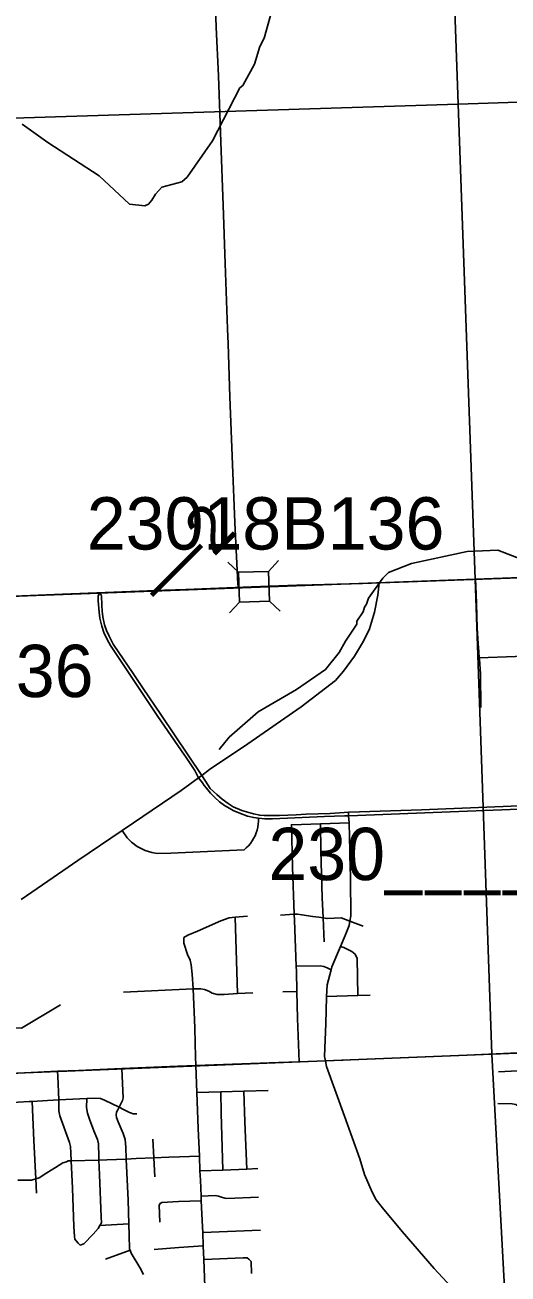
# Model space of a CAD drawing. Extents: x 128.7 to 185.5, y -21.4 to 12.6.
# Drawn here: x 169.207 to 170.223, y -6.884 to -4.257 of the extents above; entities that cross this region are included whole.
import ezdxf

# ---------------------------------------------------------------- set-up
doc = ezdxf.new("R2010")
doc.units = 0
for name, color, linetype in [('tdCoCityStreetMajor', 7, 'Continuous'), ('tdCoCityStreetMinor', 7, 'Continuous'), ('tdCoHydroRiver', 7, 'Continuous'), ('tdCoPriCL', 7, 'Continuous'), ('tdCoPrimary', 7, 'Continuous'), ('tdCoPriNonDiv', 7, 'Continuous'), ('tdCoPriNonDivCL', 7, 'Continuous'), ('tdCoSectLine', 7, 'Continuous'), ('tdCoStrucNonDivPri', 7, 'Continuous'), ('tdCoStrucPriMaintName', 7, 'Continuous'), ('tdStHwyPriRefPost1', 7, 'Continuous')]:
    doc.layers.add(name, color=color, linetype=linetype)

msp = doc.modelspace()

# ---------------------------------------------------------------- linework, layer by layer
at = {"layer": 'tdCoCityStreetMajor'}
for points in [[(169.6559, -5.4394), (169.6544, -5.4325), (169.6527, -5.3891), (169.6484, -5.3032), (169.6437, -5.1814), (169.638, -5.0388), (169.6342, -4.9276), (169.6331, -4.8958), (169.6279, -4.7584), (169.624, -4.6356), (169.619, -4.5027), (169.6143, -4.3634), (169.6089, -4.2615), (169.6042, -4.1143)], [(169.1986, -6.0958), (169.2546, -6.0571), (169.3178, -6.0139), (169.4112, -5.9511), (169.4351, -5.935), (169.5355, -5.8665), (169.5717, -5.84), (169.5788, -5.8348), (169.5952, -5.8228), (169.6758, -5.7686), (169.7883, -5.6909), (169.86, -5.6351), (169.8773, -5.6159), (169.9005, -5.5843), (169.9195, -5.5525), (169.9316, -5.5266), (169.9422, -5.4919), (169.9493, -5.4559), (169.9523, -5.43)], [(169.566, -6.4452), (169.7404, -6.4389), (169.7837, -6.4372), (169.839, -6.4351), (169.8764, -6.4336), (169.8916, -6.433), (170.1375, -6.4232), (170.29, -6.4164)], [(168.9405, -6.4717), (168.9932, -6.4688), (169.1592, -6.4622), (169.1915, -6.4609), (169.2751, -6.4572), (169.3195, -6.4552), (169.4107, -6.4514), (169.5281, -6.4466), (169.566, -6.4452)], [(169.5862, -6.9284), (169.5831, -6.8529), (169.5819, -6.824), (169.5808, -6.7959), (169.5803, -6.7842), (169.5778, -6.7296), (169.5774, -6.7197), (169.5759, -6.6863), (169.575, -6.6668), (169.5737, -6.6355), (169.5712, -6.5775), (169.5682, -6.5018), (169.566, -6.4452)]]:
    msp.add_lwpolyline(points, dxfattribs=at)
at = {"layer": 'tdCoCityStreetMinor'}
for p, q in [((169.8286, -5.9367), (169.8892, -5.9349)), ((169.8879, -5.9198), (169.8874, -5.9125)), ((169.8892, -5.9349), (169.8879, -5.9198)), ((169.649, -6.133), (169.6748, -6.1312)), ((169.6539, -6.2933), (169.649, -6.133)), ((169.7442, -6.1287), (169.7733, -6.1269)), ((169.8365, -6.1852), (169.8342, -6.1343)), ((169.8906, -6.1413), (169.9183, -6.1522)), ((169.4138, -6.2909), (169.5606, -6.284)), ((169.6539, -6.2933), (169.6859, -6.2925)), ((169.7492, -6.29), (169.779, -6.2896)), ((169.8412, -6.2997), (169.9069, -6.2977)), ((169.9069, -6.2977), (169.9331, -6.2969)), ((170.2034, -6.458), (170.2927, -6.4539)), ((169.5682, -6.5018), (169.6187, -6.5004)), ((169.6187, -6.5004), (169.6676, -6.4992)), ((169.6676, -6.4992), (169.7186, -6.4978)), ((169.2776, -6.5175), (169.3366, -6.5144)), ((169.4779, -6.6393), (169.4759, -6.5999)), ((169.3038, -6.6454), (169.3621, -6.6438)), ((169.4799, -6.6788), (169.4779, -6.6393)), ((169.575, -6.6668), (169.6228, -6.6648)), ((169.6228, -6.6648), (169.6733, -6.6628)), ((169.6733, -6.6628), (169.6969, -6.6618)), ((169.2311, -6.7136), (169.2295, -6.6834)), ((169.3644, -6.7816), (169.4252, -6.778)), ((169.5808, -6.7959), (169.7021, -6.7911)), ((169.3764, -6.852), (169.4279, -6.8333))]:
    msp.add_line(p, q, dxfattribs=at)
for points in [[(170.1629, -5.5875), (170.1617, -5.5751), (170.1602, -5.5576), (170.1585, -5.5256), (170.1568, -5.4735), (170.1553, -5.436), (170.1548, -5.4223)], [(169.8874, -5.9125), (169.8788, -5.9128), (169.8488, -5.9147), (169.7988, -5.9166), (169.7773, -5.9178), (169.7424, -5.9191), (169.7098, -5.9191), (169.7009, -5.9186), (169.6873, -5.916), (169.6633, -5.9087), (169.6449, -5.9011), (169.634, -5.8942), (169.6218, -5.8849), (169.6105, -5.8753), (169.5963, -5.8625), (169.5866, -5.8471), (169.5788, -5.8348), (169.4923, -5.707), (169.4551, -5.6519), (169.4329, -5.6187), (169.4045, -5.5766), (169.3925, -5.5588), (169.3835, -5.5424), (169.378, -5.5302), (169.3742, -5.5186), (169.3705, -5.5013), (169.3688, -5.4895), (169.3682, -5.4768), (169.3675, -5.4576), (169.3639, -5.4506), (169.3608, -5.4581), (169.3608, -5.4679), (169.3626, -5.4918), (169.3642, -5.5039), (169.3685, -5.5214), (169.3728, -5.5345), (169.3795, -5.5491), (169.3864, -5.5616), (169.3991, -5.5805), (169.486, -5.7108), (169.5426, -5.7924), (169.5446, -5.7954), (169.5639, -5.8249), (169.5717, -5.84), (169.58, -5.8507), (169.5841, -5.8561), (169.5885, -5.862), (169.5971, -5.872), (169.6062, -5.8813), (169.616, -5.8902), (169.6265, -5.898), (169.6329, -5.902), (169.6449, -5.9084), (169.6602, -5.9153), (169.6749, -5.9204), (169.688, -5.9235), (169.6982, -5.9249)], [(170.1629, -5.5875), (170.2389, -5.5848), (170.3499, -5.5803), (170.4146, -5.5788), (170.4536, -5.5779)], [(170.1664, -5.6918), (170.1652, -5.6213), (170.1632, -5.5907), (170.1629, -5.5875)], [(170.6071, -5.8121), (170.606, -5.812), (170.5496, -5.8069), (170.5296, -5.8087), (170.5113, -5.812), (170.4937, -5.8174), (170.4789, -5.823), (170.4663, -5.8295), (170.4524, -5.8376), (170.4431, -5.8438), (170.4311, -5.854), (170.4219, -5.8608), (170.4092, -5.8693), (170.3962, -5.8759), (170.3824, -5.8822), (170.372, -5.887), (170.3616, -5.8901), (170.3514, -5.8924), (170.3405, -5.8946), (170.3307, -5.8953), (170.23, -5.8997), (170.0413, -5.907), (169.8887, -5.9124), (169.8874, -5.9125)], [(169.8879, -5.9198), (169.8883, -5.9198), (169.8889, -5.9198), (170.066, -5.913), (170.246, -5.9057), (170.3193, -5.9028), (170.3342, -5.9019), (170.3507, -5.8997), (170.3634, -5.8968), (170.3736, -5.893), (170.3933, -5.8853), (170.4117, -5.8757), (170.4255, -5.8669), (170.4388, -5.8558), (170.4526, -5.8452), (170.4656, -5.8373), (170.4804, -5.8297), (170.4949, -5.8236), (170.512, -5.8189), (170.5299, -5.8157), (170.5504, -5.8133), (170.6071, -5.8121)], [(169.4112, -5.9511), (169.422, -5.9665), (169.4309, -5.9754), (169.4428, -5.9842), (169.4596, -5.9927), (169.4737, -5.9973), (169.4851, -5.9992), (169.5136, -5.9987), (169.6678, -5.9914), (169.6725, -5.9873), (169.6769, -5.9827), (169.681, -5.9779), (169.6846, -5.9727), (169.6879, -5.9673), (169.6908, -5.9617), (169.6932, -5.9559), (169.6951, -5.9499), (169.6966, -5.9437), (169.6976, -5.9375), (169.6982, -5.9312), (169.6982, -5.9249)], [(169.6982, -5.9249), (169.7113, -5.9264), (169.7273, -5.9262), (169.8373, -5.9213), (169.8792, -5.9202), (169.8879, -5.9198)], [(169.8906, -6.1413), (169.8927, -6.13), (169.8919, -6.0525), (169.8892, -5.9349)], [(169.7733, -6.1269), (169.7696, -6.0274), (169.7674, -5.9386), (169.7685, -5.9386), (169.8286, -5.9367)], [(169.8342, -6.1343), (169.8323, -6.0917), (169.8293, -5.9936), (169.8286, -5.9367)], [(169.5606, -6.284), (169.5587, -6.2526), (169.5564, -6.2331), (169.5541, -6.2237), (169.5487, -6.2117), (169.5407, -6.188), (169.5407, -6.1761), (169.5491, -6.1711), (169.5695, -6.1626), (169.6191, -6.1405), (169.6365, -6.1345), (169.649, -6.133)], [(169.7733, -6.1269), (169.78, -6.1265), (169.7896, -6.128), (169.8123, -6.1319), (169.8251, -6.1327), (169.8342, -6.1343)], [(169.7776, -6.2362), (169.7738, -6.1401), (169.7733, -6.1269)], [(169.8342, -6.1343), (169.8426, -6.1359), (169.8725, -6.1341), (169.8906, -6.1413)], [(169.8707, -6.1944), (169.8804, -6.1714), (169.8887, -6.1509), (169.8906, -6.1413)], [(169.8508, -6.2439), (169.8525, -6.2377), (169.8707, -6.1944)], [(169.9069, -6.2977), (169.9055, -6.2202), (169.9013, -6.2106), (169.8947, -6.2052), (169.8776, -6.1965), (169.8707, -6.1944)], [(169.7776, -6.2362), (169.8278, -6.2355), (169.8355, -6.237), (169.8424, -6.2399), (169.8508, -6.2439)], [(169.779, -6.2896), (169.778, -6.2468), (169.7776, -6.2362)], [(169.8412, -6.2997), (169.8424, -6.2752), (169.8508, -6.2439)], [(169.5606, -6.284), (169.5769, -6.2838), (169.5846, -6.2853), (169.5935, -6.2886), (169.6008, -6.2926), (169.6114, -6.2955), (169.6259, -6.2956), (169.6539, -6.2933)], [(169.566, -6.4452), (169.5656, -6.4263), (169.565, -6.398), (169.5639, -6.366), (169.5606, -6.284)], [(169.7837, -6.4372), (169.7802, -6.346), (169.779, -6.2896)], [(170.2892, -7.0688), (170.2039, -7.0103), (170.1773, -6.9864), (170.1393, -6.9492), (170.0678, -6.8722), (170.0007, -6.7938), (169.959, -6.744), (169.946, -6.7277), (169.9373, -6.7117), (169.9213, -6.6742), (169.9112, -6.6414), (169.8789, -6.5514), (169.8416, -6.4471), (169.839, -6.4351), (169.837, -6.4259), (169.8397, -6.3568), (169.8411, -6.3011), (169.8412, -6.2997)], [(169.2776, -6.5175), (169.2757, -6.468), (169.2751, -6.4572)], [(169.4046, -6.5329), (169.4116, -6.5188), (169.4133, -6.5133), (169.4113, -6.4677), (169.4107, -6.4514), (169.4107, -6.4514)], [(169.3366, -6.5144), (169.3524, -6.5136), (169.3658, -6.5141), (169.3741, -6.5178), (169.4046, -6.5329)], [(169.6228, -6.6648), (169.6195, -6.5454), (169.6187, -6.5004)], [(169.6733, -6.6628), (169.6696, -6.5632), (169.6676, -6.4992)], [(169.1608, -6.5232), (169.1924, -6.5218), (169.2151, -6.5208), (169.222, -6.5204)], [(169.222, -6.5204), (169.2537, -6.5187), (169.2776, -6.5175)], [(169.2295, -6.6834), (169.2252, -6.6024), (169.222, -6.5204)], [(169.3038, -6.6454), (169.3031, -6.6293), (169.3026, -6.615), (169.3002, -6.6068), (169.2797, -6.5508), (169.2782, -6.5402), (169.2777, -6.5195), (169.2776, -6.5175)], [(169.3621, -6.6438), (169.3618, -6.6374), (169.3616, -6.61), (169.3593, -6.6009), (169.3514, -6.5824), (169.3423, -6.5582), (169.3379, -6.5454), (169.3362, -6.5331), (169.3366, -6.5144)], [(169.4199, -6.6417), (169.4187, -6.6164), (169.4177, -6.6009), (169.4133, -6.5881), (169.4027, -6.5632), (169.399, -6.5545), (169.3983, -6.5489), (169.399, -6.5429), (169.402, -6.5382), (169.4046, -6.5329)], [(169.4046, -6.5329), (169.4138, -6.5375), (169.4264, -6.5439), (169.4306, -6.5454), (169.4341, -6.5466), (169.4417, -6.5464)], [(170.202, -6.5252), (170.2319, -6.5257), (170.2398, -6.5272), (170.2464, -6.5312), (170.2686, -6.5463)], [(169.2295, -6.6834), (169.2363, -6.6815), (169.2528, -6.6707), (169.2705, -6.6597), (169.2861, -6.65), (169.2937, -6.6473), (169.2977, -6.6455), (169.3038, -6.6454)], [(169.3644, -6.7816), (169.3606, -6.7881), (169.35, -6.7994), (169.3305, -6.8199), (169.3231, -6.8226), (169.3189, -6.8189), (169.3146, -6.8138), (169.3117, -6.8105), (169.3105, -6.8044), (169.3095, -6.7834), (169.3063, -6.7032), (169.3038, -6.6454)], [(169.3621, -6.6438), (169.3786, -6.6433), (169.4199, -6.6417)], [(169.3644, -6.7816), (169.3677, -6.776), (169.3672, -6.7632), (169.3638, -6.6749), (169.3621, -6.6438)], [(169.4199, -6.6417), (169.4408, -6.6408), (169.4779, -6.6393)], [(169.4252, -6.778), (169.4239, -6.7284), (169.4199, -6.6417)], [(169.4779, -6.6393), (169.5093, -6.6381), (169.532, -6.6372), (169.5737, -6.6355)], [(169.1915, -6.6864), (169.2114, -6.686), (169.2205, -6.686), (169.2295, -6.6834)], [(169.5774, -6.7197), (169.6069, -6.7183), (169.6138, -6.7195), (169.6202, -6.722), (169.6272, -6.7237), (169.6316, -6.7245), (169.6979, -6.7217)], [(169.4903, -6.7745), (169.4893, -6.7388), (169.4915, -6.7351), (169.4945, -6.7328), (169.5297, -6.7311), (169.5777, -6.7296)], [(169.4279, -6.8333), (169.4269, -6.8305), (169.4259, -6.8026), (169.4252, -6.778)], [(169.4787, -6.8322), (169.5303, -6.8281), (169.5819, -6.824)], [(169.4561, -6.8845), (169.4483, -6.8699), (169.4301, -6.8396), (169.4279, -6.8333)], [(169.5831, -6.8529), (169.6659, -6.8495), (169.674, -6.8495), (169.678, -6.852), (169.6824, -6.8569), (169.6834, -6.8825)]]:
    msp.add_lwpolyline(points, dxfattribs=at)
at = {"layer": 'tdCoHydroRiver'}
for points in [[(169.2009, -4.4653), (169.2545, -4.5042), (169.363, -4.5742), (169.4269, -4.6333), (169.4586, -4.6368), (169.4663, -4.6333), (169.4739, -4.6251), (169.4813, -4.6122), (169.4949, -4.5975), (169.5371, -4.5864), (169.5478, -4.5765), (169.6016, -4.5002), (169.6588, -4.389), (169.665, -4.3841), (169.69, -4.3389), (169.7012, -4.3022), (169.71, -4.2844), (169.728, -4.219)], [(170.2727, -5.3887), (170.2022, -5.3615), (170.1376, -5.364), (170.0202, -5.3891), (169.972, -5.4083), (169.9598, -5.4198), (169.9299, -5.462), (169.9257, -5.4748), (169.9212, -5.4813), (169.9184, -5.4909), (169.9049, -5.5104), (169.9052, -5.5167), (169.8813, -5.5523), (169.868, -5.5765), (169.8395, -5.6124), (169.7779, -5.6542), (169.6977, -5.7015), (169.6366, -5.7544), (169.6155, -5.7805)], [(169.2813, -6.3176), (169.1995, -6.3665), (169.1332, -6.3659), (169.0759, -6.3555), (169.0439, -6.3442), (169.0153, -6.3389), (168.9578, -6.3207), (168.8116, -6.2569), (168.7893, -6.2499), (168.7069, -6.242), (168.6751, -6.2369), (168.5772, -6.1965), (168.5334, -6.1651), (168.4219, -6.0984), (168.3497, -6.0681), (168.2731, -6.0474), (168.2271, -6.0412)]]:
    msp.add_lwpolyline(points, dxfattribs=at)
at = {"layer": 'tdCoPriCL'}
msp.add_lwpolyline([(170.2349, -5.4194), (170.1961, -5.4207), (170.1544, -5.4223), (170.0528, -5.4264), (169.9519, -5.43), (169.9164, -5.4313), (169.7848, -5.435), (169.6836, -5.4382), (169.6556, -5.4394), (169.5702, -5.4431), (169.5304, -5.4445), (169.5004, -5.4456), (169.407, -5.4494), (169.3581, -5.4508), (169.148, -5.4594)], dxfattribs=at)
at = {"layer": 'tdCoPrimary'}
for points in [[(170.6071, -5.4051), (170.5881, -5.4054), (170.5529, -5.4064), (170.5242, -5.4071), (170.4954, -5.4084), (170.449, -5.4106), (170.4468, -5.4107), (170.4322, -5.4113), (170.2867, -5.4177), (170.1965, -5.4207), (170.1548, -5.4223), (170.0532, -5.4264), (169.9523, -5.43), (169.9168, -5.4313), (169.8674, -5.4327)], [(170.6071, -5.4051), (170.5881, -5.4054), (170.5529, -5.4064), (170.5242, -5.4071), (170.4954, -5.4084), (170.449, -5.4106), (170.4468, -5.4107), (170.4322, -5.4113), (170.2867, -5.4177), (170.1965, -5.4207), (170.1548, -5.4223), (170.0532, -5.4264), (169.9523, -5.43), (169.9168, -5.4313), (169.8674, -5.4327)], [(169.8674, -5.4327), (169.7851, -5.435), (169.7792, -5.4348), (169.684, -5.4382), (169.6559, -5.4394), (169.5706, -5.4431), (169.5008, -5.4456), (169.3585, -5.4508), (169.286, -5.454), (169.1484, -5.4594), (169.048, -5.4639), (168.9405, -5.4693), (168.8976, -5.4713)], [(169.8674, -5.4327), (169.7851, -5.435), (169.7792, -5.4348), (169.684, -5.4382), (169.6559, -5.4394), (169.5706, -5.4431), (169.5008, -5.4456), (169.3585, -5.4508), (169.286, -5.454), (169.1484, -5.4594), (169.048, -5.4639), (168.9405, -5.4693), (168.8976, -5.4713)], [(170.2867, -5.4177), (170.1965, -5.4207), (170.1548, -5.4223), (170.0532, -5.4264), (169.9523, -5.43), (169.9168, -5.4313), (169.8674, -5.4327), (169.7851, -5.435), (169.7792, -5.4348), (169.684, -5.4382), (169.6559, -5.4394), (169.5706, -5.4431), (169.5008, -5.4456), (169.3585, -5.4508), (169.286, -5.454), (169.1484, -5.4594)]]:
    msp.add_lwpolyline(points, dxfattribs=at)
at = {"layer": 'tdCoPriNonDiv'}
msp.add_lwpolyline([(169.0516, -5.4637), (169.407, -5.4494), (169.6836, -5.4382), (169.9164, -5.4313), (170.2864, -5.4177), (170.5238, -5.4071), (170.6558, -5.4042), (170.8575, -5.3953), (170.8765, -5.399), (170.9641, -5.4206)], dxfattribs=at)
at = {"layer": 'tdCoPriNonDivCL'}
msp.add_lwpolyline([(170.2864, -5.4177), (170.1961, -5.4207), (170.1544, -5.4223), (170.0528, -5.4264), (169.9519, -5.43), (169.9164, -5.4313), (169.7848, -5.435), (169.7788, -5.4348), (169.6836, -5.4382), (169.6556, -5.4394), (169.5702, -5.4431), (169.5004, -5.4456), (169.3581, -5.4508), (169.2856, -5.454), (169.148, -5.4594)], dxfattribs=at)
msp.add_lwpolyline([(170.2864, -5.4177), (170.1961, -5.4207), (170.1544, -5.4223), (170.0528, -5.4264), (169.9519, -5.43), (169.9164, -5.4313), (169.7848, -5.435), (169.7788, -5.4348), (169.6836, -5.4382), (169.6556, -5.4394), (169.5702, -5.4431), (169.5004, -5.4456), (169.3581, -5.4508), (169.2856, -5.454), (169.148, -5.4594)], dxfattribs=at)
at = {"layer": 'tdCoSectLine'}
for points in [[(170.083, -3.4181), (170.1187, -4.4234)], [(170.1187, -4.4234), (171.1058, -4.3906)], [(169.1145, -4.455), (170.1187, -4.4234)], [(170.1187, -4.4234), (170.1544, -5.4223)], [(170.1544, -5.4223), (171.1483, -5.3855)], [(169.1552, -5.4591), (170.1544, -5.4223)], [(170.1544, -5.4223), (170.1892, -6.4209)], [(170.1892, -6.4209), (171.1828, -6.3824)], [(169.1894, -6.4609), (170.1892, -6.4209)], [(170.1892, -6.4209), (170.2433, -7.417)]]:
    msp.add_lwpolyline(points, dxfattribs=at)
at = {"layer": 'tdCoStrucNonDivPri'}
for p, q in [((169.719, -5.4058), (169.7404, -5.3829)), ((169.6564, -5.4078), (169.6336, -5.3863)), ((169.6584, -5.4703), (169.637, -5.4931)), ((169.721, -5.4683), (169.7438, -5.4898))]:
    msp.add_line(p, q, dxfattribs=at)
msp.add_lwpolyline([(169.721, -5.4683), (169.6584, -5.4703), (169.6564, -5.4078), (169.719, -5.4058)], close=True, dxfattribs=at)

# ---------------------------------------------------------------- texts
at = {"layer": 'tdCoStrucPriMaintName'}
for s, p in [('23018B136', (169.3368, -5.3599)), ('23018B136', (169.3368, -5.3599)), ('23018B136', (169.3368, -5.3599)), ('23026C136', (168.5901, -5.6702)), ('23026C136', (168.5901, -5.6702)), ('23026C136', (168.5901, -5.6702)), ('230____136', (169.719, -6.0551)), ('230____136', (169.719, -6.0551)), ('230____136', (169.719, -6.0551))]:
    msp.add_text(s, height=0.11, dxfattribs=at).set_placement(p)
at = {"layer": 'tdStHwyPriRefPost1'}
msp.add_text('‒‒2', height=0.1, rotation=45, dxfattribs=at).set_placement((169.4989, -5.4823))

doc.saveas('drawing.dxf')
